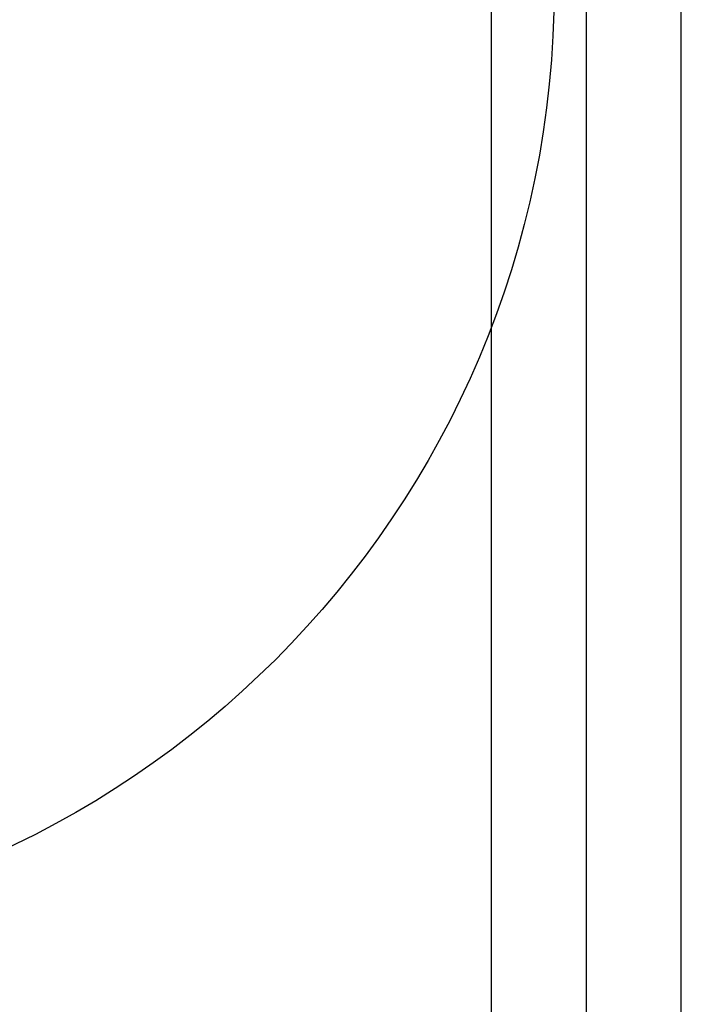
# Model space of a CAD drawing. Extents: x -287416 to 4934791, y -504132 to 1826789.
# Tile 264 of 427: x 2134874 to 2135125, y 45131 to 45505. Entities that reach past the tile are written whole.
import ezdxf

# ---------------------------------------------------------------- set-up
doc = ezdxf.new("R2010")
doc.units = 0
doc.header["$LTSCALE"] = 800
doc.header["$MEASUREMENT"] = 0
doc.layers.add('KEY PLAN', color=251, linetype='CONTINUOUS')

# ---------------------------------------------------------------- blocks, each defined once
blk = doc.blocks.new('UTCOMBINE')
at = {"layer": 'KEY PLAN'}
for p, q in [((-707303.92, 44536.22, 0), (-707303.92, 42926.93, 0)), ((-707303.92, 44373.62, 0), (-707303.92, 42844.98, 0)), ((-707339.92, 44029.91, 0), (-707339.92, 42927.56, 0)), ((-707267.92, 44029.91, 0), (-707267.92, 42927.56, 0)), ((-707267.92, 44029.91, 0), (-707267.92, 42927.56, 0)), ((-707267.92, 44029.91, 0), (-707267.92, 42927.56, 0)), ((-707267.92, 44029.91, 0), (-707267.92, 42927.56, 0))]:
    blk.add_line(p, q, dxfattribs=at)
blk.add_circle((-706930.39, 43196.45, 0), 361.31, dxfattribs=at)

msp = doc.modelspace()

# ---------------------------------------------------------------- block references
at = {"layer": 'KEY PLAN', "rotation": 180}
msp.add_blockref('UTCOMBINE', (1427784.7, 88713.58, 0), dxfattribs=at)

doc.saveas('drawing.dxf')
